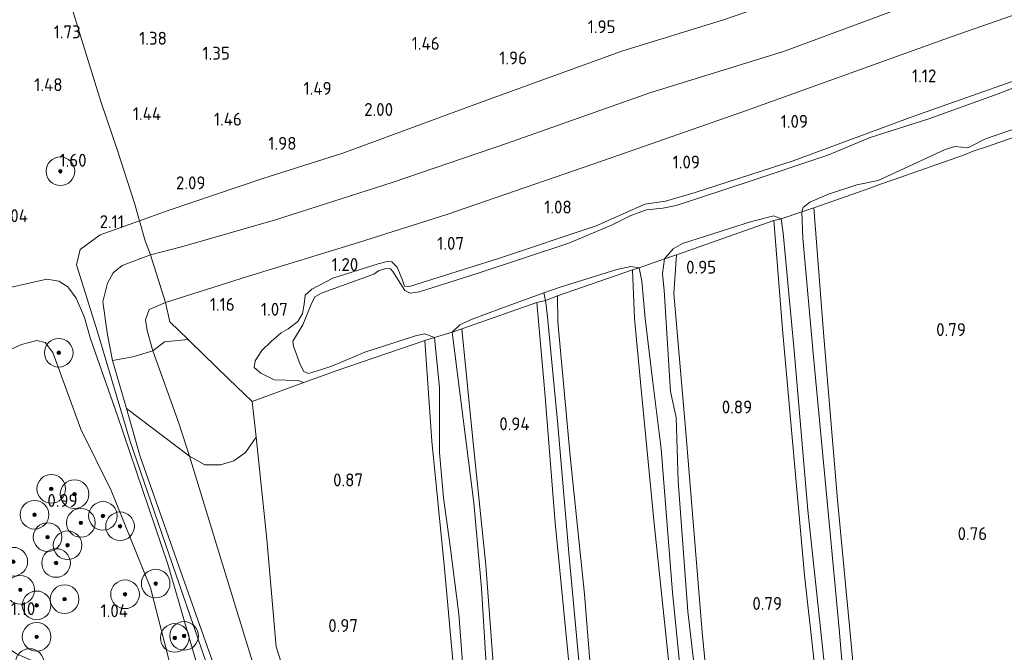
# Model space of a CAD drawing. Extents: x 126429 to 133038, y 413091 to 414846.
# Tile 278 of 304: x 132156 to 132293, y 413597 to 413685. Entities that reach past the tile are written whole.
import ezdxf
from ezdxf.enums import TextEntityAlignment as Align

# ---------------------------------------------------------------- set-up
doc = ezdxf.new("R2010")
doc.units = 0
for name, color, linetype, lineweight in [('B-ME-GR-BOOM-S', 90, 'Continuous', 25), ('B-ME-GR-GRAS-GV', 60, 'Continuous', 13), ('B-ME-GR-MOERAS-GV', 120, 'Continuous', 13), ('B-ME-GW-OPHOGING_KRUIN-G', 90, 'Continuous', 18), ('B-ME-GW-TALUD_KRUIN-G', 90, 'Continuous', 18), ('B-ME-GW-TALUD_TEEN-G', 90, 'Continuous', 18), ('B-ME-IE-TERREINAFSCHEIDING_KUNSTMATIG_HEKWERK-G', 20, 'IE-TERREINAFSCHEIDING-KUNSTMATIG', 18), ('B-ME-OG-HOOGTEPUNT-S', 7, 'Continuous', 25), ('B-ME-OG-TERREIN_GROEN-GV', 7, 'Continuous', 18), ('B-ME-OG-WATER_GREPPEL-G', 160, 'Continuous', 18), ('B-ME-OG-WATER_SLOOT-G', 120, 'Continuous', 18), ('B-ME-OG-WATER_SLOOT-GV', 120, 'Continuous', 18)]:
    doc.layers.add(name, color=color, linetype=linetype, lineweight=lineweight)
doc.styles.add('NLCS-ISO-ANNOTATIVE-T18', font='NLCS-ISO.ttf', dxfattribs={"height": 1.8})
doc.linetypes.add('IE-TERREINAFSCHEIDING-KUNSTMATIG', pattern='A,4,[82,NLCS.SHX,S=0.75,R=90,X=0,Y=0],4,-2', length=10)

# ---------------------------------------------------------------- blocks, each defined once
blk = doc.blocks.new('SAL-HOOGTELABEL-SO')
at = {"color": 0, "linetype": 'ByBlock', "lineweight": -2, "style": 'NLCS-ISO-ANNOTATIVE-T18'}
blk.add_attdef('HOOGTE', text='', height=1.8, dxfattribs=at).set_placement((2.79, 0), align=Align.RIGHT)
blk = doc.blocks.new('SGR-BOOM_01-SO')
at = {"linetype": 'ByBlock', "lineweight": 18}
h = blk.add_hatch(color=0, dxfattribs=at)
h.dxf.hatch_style = 1
edge = h.paths.add_edge_path()
edge.add_arc((0, 0), 0.25, 0, 360)
at = {"color": 0, "linetype": 'ByBlock', "lineweight": 18}
for radius in [2, 0.25]:
    blk.add_circle((0, 0), radius, dxfattribs=at)

msp = doc.modelspace()

# ---------------------------------------------------------------- linework, layer by layer
at = {"layer": 'B-ME-GR-GRAS-GV'}
for points in [[(132308.426, 413691.075, 1.257), (132285.727, 413683.116, 1.249), (132256.999, 413672.781, 1.249), (132237.06, 413665.779, 1.168), (132215.203, 413658.264, 1.241), (132202.861, 413654.331, 1.403), (132187.352, 413649.598, 1.435), (132175.906, 413645.967, 1.318), (132173.815, 413652.644, 2.182), (132178.151, 413653.748, 2.279), (132191.29, 413657.495, 2.292), (132207.571, 413662.73, 2.275), (132223.651, 413668.216, 2.263), (132243.523, 413675.259, 2.231), (132262.207, 413681.004, 2.255), (132285.29, 413689.623, 2.162), (132310.804, 413699.502, 2.174)], [(132302.283, 413679.719, 0.884), (132280.381, 413671.964, 0.888), (132263.527, 413665.74, 0.912), (132249.846, 413661.334, 0.912), (132245.733, 413660.136, 0.884), (132242.848, 413659.7, 0.88), (132239.715, 413658.309, 0.88), (132236.019, 413656.681, 0.888), (132222.405, 413652.123, 0.916), (132209.963, 413648.205, 0.92), (132209.276, 413648.269, 0.945), (132209.022, 413649.091, 0.977), (132208.26, 413650.923, 1.026), (132207.503, 413651.637, 1.026), (132206.846, 413651.706, 1.005), (132205.59, 413651.395, 1.014), (132199.293, 413649.358, 1.014), (132196.358, 413647.859, 0.965), (132195.403, 413647.015, 0.949), (132195.269, 413645.748, 0.924), (132195.044, 413644.424, 0.916), (132194.401, 413643.343, 0.908), (132193.024, 413642.29, 0.892), (132192.083, 413641.734, 0.821), (132190.69, 413640.538, 0.896), (132189.379, 413639.26, 0.792), (132188.442, 413637.818, 0.838), (132188.32, 413636.892, 0.838), (132189.234, 413636.109, 0.863), (132191.114, 413635.194, 0.763), (132194.4, 413635.113, 0.888), (132195.235, 413634.799, 0.908), (132188.036, 413632.144, 0.876), (132184.723, 413635.343, 0.891), (132179.393, 413640.487, 0.916), (132179.075, 413640.801, 0.942), (132176.538, 413643.304, 1.143), (132175.906, 413645.967, 1.318), (132187.352, 413649.598, 1.435), (132202.861, 413654.331, 1.403), (132215.203, 413658.264, 1.241), (132237.06, 413665.779, 1.168), (132256.999, 413672.781, 1.249), (132285.727, 413683.116, 1.249), (132308.426, 413691.075, 1.257)], [(132285.29, 413689.623, 2.162), (132262.207, 413681.004, 2.255), (132243.523, 413675.259, 2.231), (132223.651, 413668.216, 2.263), (132207.571, 413662.73, 2.275), (132191.29, 413657.495, 2.292), (132178.151, 413653.748, 2.279), (132173.815, 413652.644, 2.182), (132173.095, 413654.59, 2.296), (132172.297, 413657.392, 2.142), (132171.594, 413659.855, 2.008), (132169.195, 413667.311, 1.577), (132166.938, 413673.87, 1.367), (132165.83, 413677.474, 1.42), (132162.916, 413686.949, 1.561)], [(132162.916, 413686.949, 1.561), (132165.83, 413677.474, 1.42), (132166.938, 413673.87, 1.367), (132169.195, 413667.311, 1.577), (132171.594, 413659.855, 2.008), (132172.297, 413657.392, 2.142), (132173.095, 413654.59, 2.296), (132173.815, 413652.644, 2.182), (132169.858, 413651.159, 2.134), (132168.637, 413650.124, 2.079), (132167.833, 413648.686, 2.167), (132167.158, 413646.056, 2.343), (132167.814, 413641.46, 2.487), (132168.523, 413637.906, 2.647), (132170.463, 413631.193, 2.644), (132172.402, 413624.486, 2.64), (132179.432, 413604.599, 2.608), (132186.373, 413584.899, 2.551)], [(132298.023, 413677.361, 0.563), (132292.135, 413675.107, 0.563), (132282.451, 413671.59, 0.563), (132274.291, 413669.02, 0.563), (132268.387, 413666.562, 0.563), (132257.253, 413662.837, 0.563), (132247.221, 413659.521, 0.563), (132245.323, 413659.129, 0.563), (132243.041, 413658.893, 0.563), (132240.862, 413658.142, 0.563), (132238.169, 413656.754, 0.563), (132232.219, 413654.274, 0.563), (132219.584, 413650.091, 0.563), (132211.365, 413647.465, 0.563), (132210.075, 413647.277, 0.563), (132209.309, 413647.646, 0.563), (132207.657, 413650.299, 0.563), (132207.335, 413650.682, 0.563), (132206.699, 413650.718, 0.563), (132205.656, 413650.422, 0.563), (132205.02, 413649.923, 0.563), (132197.77, 413647.334, 0.563), (132196.79, 413646.785, 0.563), (132196.266, 413645.692, 0.563), (132195.111, 413642.887, 0.563), (132193.685, 413640.607, 0.563), (132193.795, 413639.899, 0.563), (132194.73, 413637.329, 0.563), (132195.245, 413636.361, 0.563), (132195.865, 413636.063, 0.563), (132197.699, 413636.651, 0.563), (132199.131, 413637.075, 0.563), (132203.738, 413639.061, 0.563), (132210.8, 413641.335, 0.563), (132212.103, 413641.615, 0.563), (132213.479, 413641.077, 0.563), (132212.122, 413640.678, 0.815), (132199.628, 413636.382, 0.973), (132195.235, 413634.799, 0.908), (132194.4, 413635.113, 0.888), (132191.114, 413635.194, 0.763), (132189.234, 413636.109, 0.863), (132188.32, 413636.892, 0.838), (132188.442, 413637.818, 0.838), (132189.379, 413639.26, 0.792), (132190.69, 413640.538, 0.896), (132192.083, 413641.734, 0.821), (132193.024, 413642.29, 0.892), (132194.401, 413643.343, 0.908), (132195.044, 413644.424, 0.916), (132195.269, 413645.748, 0.924), (132195.403, 413647.015, 0.949), (132196.358, 413647.859, 0.965), (132199.293, 413649.358, 1.014), (132205.59, 413651.395, 1.014), (132206.846, 413651.706, 1.005), (132207.503, 413651.637, 1.026), (132208.26, 413650.923, 1.026), (132209.022, 413649.091, 0.977), (132209.276, 413648.269, 0.945), (132209.963, 413648.205, 0.92), (132222.405, 413652.123, 0.916), (132236.019, 413656.681, 0.888), (132239.715, 413658.309, 0.88), (132242.848, 413659.7, 0.88), (132245.733, 413660.136, 0.884), (132249.846, 413661.334, 0.912), (132263.527, 413665.74, 0.912), (132280.381, 413671.964, 0.888), (132302.283, 413679.719, 0.884)], [(132281.247, 413480.324, 0.563), (132279.548, 413497.559, 0.563), (132277.818, 413516.736, 0.563), (132276.029, 413536.025, 0.563), (132274.077, 413556.551, 0.563), (132271.678, 413579.593, 0.563), (132269.983, 413599.921, 0.563), (132268.181, 413619.246, 0.563), (132266.351, 413638.404, 0.563), (132264.875, 413654.972, 0.563), (132264.721, 413658.654, 0.563), (132266.438, 413659.202, 0.88), (132267.835, 413641.172, 0.815), (132269.7, 413618.453, 0.79), (132271.897, 413595.41, 0.762), (132274.108, 413571.515, 0.799), (132276.011, 413550.871, 0.786), (132277.76, 413531.382, 0.766), (132279.593, 413511.29, 0.786), (132281.258, 413491.989, 0.872), (132283.354, 413475.214, 0.851)], [(132262.187, 413480.775, 0.847), (132259.742, 413505.259, 0.827), (132257.75, 413527.488, 0.77), (132255.591, 413552.166, 0.774), (132253.518, 413572.247, 0.782), (132250.816, 413599.97, 0.782), (132248.535, 413627.894, 0.77), (132246.856, 413647.217, 0.794), (132247.262, 413652.631, 0.876), (132260.858, 413657.423, 0.762), (132262.096, 413641.723, 0.794), (132265.097, 413607.929, 0.754), (132268.857, 413574.595, 0.75), (132271.911, 413541.596, 0.79), (132275.414, 413504.398, 0.843), (132277.455, 413484.124, 0.831)], [(132277.455, 413484.124, 0.831), (132275.414, 413504.398, 0.843), (132271.911, 413541.596, 0.79), (132268.857, 413574.595, 0.75), (132265.097, 413607.929, 0.754), (132262.096, 413641.723, 0.794), (132260.858, 413657.423, 0.762), (132261.865, 413657.667, 0.563), (132262.143, 413655.638, 0.563), (132263.645, 413639.785, 0.563), (132265.574, 413617.02, 0.563), (132267.895, 413595.278, 0.563), (132270.396, 413573.095, 0.563), (132272.388, 413550.593, 0.563), (132274.52, 413528.094, 0.563), (132276.82, 413505.285, 0.563), (132278.988, 413482.755, 0.563)], [(132251.051, 413583.764, 0.563), (132248.836, 413602.868, 0.563), (132247.465, 413621.042, 0.563), (132247.181, 413629.935, 0.563), (132246.421, 413633.579, 0.563), (132245.506, 413647.64, 0.563), (132245.293, 413650.032, 0.563), (132245.581, 413652.094, 0.563), (132247.262, 413652.631, 0.876), (132246.856, 413647.217, 0.794), (132248.535, 413627.894, 0.77), (132250.816, 413599.97, 0.782), (132253.518, 413572.247, 0.782)], [(132236.147, 413583.746, 0.786), (132234.406, 413605.296, 0.79), (132232.387, 413624.517, 0.811), (132230.67, 413643.265, 0.831), (132230.649, 413646.934, 0.843), (132241.088, 413650.562, 0.827), (132241.402, 413643.74, 0.782), (132242.353, 413633.396, 0.778), (132244.148, 413615.133, 0.794), (132246.263, 413594.755, 0.782)], [(132257.509, 413472.76, 0.863), (132255.638, 413493.185, 0.868), (132252.886, 413523.211, 0.831), (132250.593, 413548.333, 0.77), (132248.184, 413573.38, 0.774), (132246.263, 413594.755, 0.782), (132244.148, 413615.133, 0.794), (132242.353, 413633.396, 0.778), (132241.402, 413643.74, 0.782), (132241.088, 413650.562, 0.827), (132242.036, 413650.837, 0.563), (132242.391, 413648.974, 0.563), (132242.881, 413643.741, 0.563), (132243.9, 413635.216, 0.563), (132245.123, 413625.555, 0.563), (132246.678, 413605.51, 0.563), (132248.746, 413585.148, 0.563), (132250.738, 413563.183, 0.563), (132252.683, 413541.074, 0.563), (132254.911, 413519.075, 0.563), (132257.223, 413497.255, 0.563), (132258.831, 413476.806, 0.563)], [(132181.302, 413592.032, 2.55), (132176.251, 413609.475, 2.657), (132169.19, 413630.294, 2.58), (132165.452, 413640.906, 2.571), (132164.624, 413643.872, 2.551), (132163.452, 413646.573, 2.374), (132162.303, 413648.168, 2.34), (132161.056, 413648.969, 2.379), (132159.382, 413649.239, 2.294), (132157.521, 413648.841, 2.24), (132149.28, 413646.948, 2.527)], [(132149.28, 413646.948, 2.527), (132157.521, 413648.841, 2.24), (132159.382, 413649.239, 2.294), (132161.056, 413648.969, 2.379), (132162.303, 413648.168, 2.34), (132163.452, 413646.573, 2.374), (132164.624, 413643.872, 2.551), (132165.452, 413640.906, 2.571), (132169.19, 413630.294, 2.58), (132176.251, 413609.475, 2.657), (132181.302, 413592.032, 2.55), (132177.829, 413590.82, 0.9), (132176.857, 413594.359, 1.425), (132173.829, 413606.161, 1.45), (132168.335, 413619.723, 1.213), (132164.123, 413628.317, 1.038), (132160.218, 413638.999, 0.75), (132159.121, 413640.422, 1.05), (132157.954, 413640.686, 1.013), (132155.806, 413640.126, 1.086), (132151.521, 413638.215, 1.056)], [(132235.219, 413578.902, 0.75), (132232.206, 413611.026, 0.701), (132230.698, 413628.916, 0.701), (132229.189, 413644.445, 0.685), (132228.959, 413646.251, 0.657), (132230.649, 413646.934, 0.843), (132230.67, 413643.265, 0.831), (132232.387, 413624.517, 0.811), (132234.406, 413605.296, 0.79), (132236.147, 413583.746, 0.786)], [(132221.822, 413593.735, 0.799), (132220.634, 413609.317, 0.799), (132218.784, 413627.34, 0.807), (132217.308, 413642.289, 0.831), (132227.735, 413645.959, 0.799), (132228.864, 413633.41, 0.823), (132230.322, 413615.215, 0.815), (132232.428, 413593.815, 0.803)], [(132232.428, 413593.815, 0.803), (132230.322, 413615.215, 0.815), (132228.864, 413633.41, 0.823), (132227.735, 413645.959, 0.799), (132228.959, 413646.251, 0.657), (132229.189, 413644.445, 0.685), (132230.698, 413628.916, 0.701), (132232.206, 413611.026, 0.701), (132235.219, 413578.902, 0.75)], [(132220.953, 413590.902, 0.563), (132220.025, 413606.12, 0.563), (132218.946, 413618.029, 0.563), (132215.955, 413641.849, 0.563), (132217.308, 413642.289, 0.831), (132218.784, 413627.34, 0.807), (132220.634, 413609.317, 0.799), (132221.822, 413593.735, 0.799)], [(132197.758, 413578.032, 0.977), (132191.369, 413597.933, 0.928), (132190.061, 413612.939, 0.892), (132188.575, 413627.191, 0.958), (132188.036, 413632.144, 0.876), (132195.235, 413634.799, 0.908), (132199.628, 413636.382, 0.973), (132212.122, 413640.678, 0.815), (132213.104, 413626.639, 0.803), (132214.871, 413608.868, 0.835), (132217.051, 413584.722, 0.831)], [(132217.051, 413584.722, 0.831), (132214.871, 413608.868, 0.835), (132213.104, 413626.639, 0.803), (132212.122, 413640.678, 0.815), (132213.479, 413641.077, 0.563), (132214.189, 413634.088, 0.563), (132214.152, 413625.053, 0.563), (132214.75, 413618.728, 0.563), (132215.641, 413611.986, 0.563), (132216.851, 413602.476, 0.563), (132217.909, 413589.066, 0.563)], [(132221.285, 413481.84, 2.465), (132215.708, 413499.497, 2.567), (132208.913, 413519.545, 2.734), (132200.436, 413545.113, 2.738), (132193.804, 413564.021, 2.681), (132190.411, 413573.553, 2.617), (132186.373, 413584.899, 2.551), (132179.432, 413604.599, 2.608), (132172.402, 413624.486, 2.64), (132170.463, 413631.193, 2.644), (132179.266, 413624.527, 0.97), (132183.716, 413610.057, 0.876), (132187.889, 413596.424, 0.767), (132191.609, 413582.704, 0.968), (132197.864, 413565.471, 0.98), (132206.895, 413540.522, 1.038), (132214.071, 413518.225, 1.034), (132219.733, 413500.14, 1.058), (132224.668, 413483.655, 0.985)], [(132224.668, 413483.655, 0.985), (132219.733, 413500.14, 1.058), (132214.071, 413518.225, 1.034), (132206.895, 413540.522, 1.038), (132197.864, 413565.471, 0.98), (132191.609, 413582.704, 0.968), (132187.889, 413596.424, 0.767), (132183.716, 413610.057, 0.876), (132179.266, 413624.527, 0.97), (132181.412, 413623.348, 0.946), (132183.62, 413623.323, 0.846), (132185.442, 413623.877, 0.721), (132187.073, 413625.071, 0.958), (132188.575, 413627.191, 0.958), (132190.061, 413612.939, 0.892), (132191.369, 413597.933, 0.928), (132197.758, 413578.032, 0.977), (132204.26, 413558.17, 1.038), (132212.201, 413532.795, 0.953), (132219.485, 413510.383, 0.936), (132226.966, 413488.037, 0.993)]]:
    msp.add_polyline3d(points, dxfattribs=at)
for points in [[(132290.666, 413667.771, 0.855), (132288.668, 413667.115, 0.692), (132287.308, 413666.548, 0.819), (132277.502, 413663.109, 0.827), (132275.722, 413662.487, 0.667), (132274.398, 413661.981, 0.803), (132266.438, 413659.202, 0.88), (132264.721, 413658.654, 0.563), (132264.95, 413659.241, 0.563), (132265.876, 413659.961, 0.563), (132268.462, 413661.101, 0.563), (132272.417, 413662.383, 0.563), (132275.39, 413663.003, 0.563), (132277.735, 413664.057, 0.563), (132284.772, 413667.339, 0.563), (132286.156, 413667.746, 0.563), (132287.906, 413667.565, 0.563), (132288.641, 413667.916, 0.563), (132290.399, 413668.839, 0.563), (132297.833, 413671.399, 0.563), (132298.957, 413671.231, 0.563), (132299.256, 413670.781, 0.563), (132298.454, 413670.505, 0.811)], [(132247.262, 413652.631, 0.876), (132245.581, 413652.094, 0.563), (132246.794, 413653.457, 0.563), (132248.085, 413654.237, 0.563), (132257.702, 413657.3, 0.563), (132260.85, 413658.087, 0.563), (132261.865, 413657.667, 0.563), (132260.858, 413657.423, 0.762)], [(132171.341, 413638.395, 1.784), (132168.523, 413637.906, 2.647), (132167.814, 413641.46, 2.487), (132167.158, 413646.056, 2.343), (132167.833, 413648.686, 2.167), (132168.637, 413650.124, 2.079), (132169.858, 413651.159, 2.134), (132173.815, 413652.644, 2.182), (132175.906, 413645.967, 1.318), (132173.655, 413645.023, 1.33), (132173.12, 413643.574, 1.318), (132173.344, 413642.082, 1.277), (132174.167, 413639.249, 1.065)], [(132230.649, 413646.934, 0.843), (132228.959, 413646.251, 0.657), (132228.733, 413647.352, 0.563), (132230.992, 413648.112, 0.563), (132238.935, 413650.607, 0.563), (132240.879, 413651.021, 0.563), (132242.036, 413650.837, 0.563), (132241.088, 413650.562, 0.827)], [(132217.308, 413642.289, 0.831), (132215.955, 413641.849, 0.563), (132217.001, 413642.851, 0.563), (132218.726, 413643.668, 0.563), (132222.743, 413645.134, 0.563), (132228.733, 413647.352, 0.563), (132228.959, 413646.251, 0.657), (132227.735, 413645.959, 0.799)], [(132175.783, 413640.49, 1.05), (132174.167, 413639.249, 1.065), (132173.344, 413642.082, 1.277), (132173.12, 413643.574, 1.318), (132173.655, 413645.023, 1.33), (132175.906, 413645.967, 1.318), (132176.538, 413643.304, 1.143), (132179.075, 413640.801, 0.942)]]:
    msp.add_polyline3d(points, close=True, dxfattribs=at)
at = {"layer": 'B-ME-GR-MOERAS-GV'}
msp.add_polyline3d([(132293.49, 413499.713, 0.794), (132292.256, 413499.466, 0.757), (132291.294, 413499.771, 0.794), (132290.624, 413500.89, 0.844), (132288.948, 413506.151, 0.832), (132287.886, 413508.097, 0.782), (132286.478, 413509.346, 0.682), (132284.132, 413510.375, 0.719), (132279.593, 413511.29, 0.786), (132277.76, 413531.382, 0.766), (132276.011, 413550.871, 0.786), (132274.108, 413571.515, 0.799), (132271.897, 413595.41, 0.762), (132269.7, 413618.453, 0.79), (132267.835, 413641.172, 0.815), (132266.438, 413659.202, 0.88), (132274.398, 413661.981, 0.803), (132275.722, 413662.487, 0.667), (132277.502, 413663.109, 0.827), (132287.308, 413666.548, 0.819), (132288.668, 413667.115, 0.692), (132290.666, 413667.771, 0.855), (132298.454, 413670.505, 0.811)], dxfattribs=at)
msp.add_polyline3d([(132160.218, 413638.999, 0.75), (132164.123, 413628.317, 1.038), (132168.335, 413619.723, 1.213), (132173.829, 413606.161, 1.45), (132176.857, 413594.359, 1.425), (132177.829, 413590.82, 0.9), (132172.126, 413590.43, 0.9), (132169.789, 413591.379, 0.9), (132162.711, 413593.658, 0.9), (132155.131, 413596.939, 0.9), (132147.703, 413602.038, 0.9), (132140.966, 413607.521, 0.9), (132134.36, 413613.798, 0.9), (132129.939, 413618.434, 0.9), (132123.743, 413626.342, 0.9), (132120.326, 413630.524, 0.9), (132125.401, 413629.606, 1.31), (132128.442, 413628.695, 1.306), (132131.525, 413629.076, 1.257), (132140.615, 413633.139, 1.253), (132151.521, 413638.215, 1.056), (132155.806, 413640.126, 1.086), (132157.954, 413640.686, 1.013), (132159.121, 413640.422, 1.05)], close=True, dxfattribs=at)
at = {"layer": 'B-ME-GW-OPHOGING_KRUIN-G'}
for points in [[(132166.422, 413641.877, 2.513), (132163.49, 413651.218, 2.513), (132163.991, 413653.371, 2.451), (132166.801, 413655.406, 2.388), (132172.297, 413657.392, 2.142), (132176.157, 413658.752, 2.184), (132189.494, 413663.295, 2.297), (132200.668, 413666.814, 2.222), (132219.613, 413673.788, 2.222), (132239.622, 413681.069, 2.197), (132253.832, 413685.435, 2.222), (132273.042, 413692.089, 2.297), (132293.297, 413699.272, 2.234), (132308.552, 413704.999, 2.272), (132320.193, 413710.384, 2.259), (132326.863, 413713.481, 2.272), (132340.446, 413718.693, 2.272), (132354.705, 413723.494, 2.084), (132369.874, 413728.278, 2.172), (132391.221, 413737.251, 2.422), (132411.402, 413745.3, 2.334), (132419.731, 413748.258, 2.197)], [(132166.422, 413641.877, 2.513), (132171.012, 413626.587, 2.782), (132179.335, 413602.418, 2.787), (132185.982, 413583.021, 2.815), (132189.368, 413573.189, 2.843), (132192.63, 413563.625, 2.843), (132200.131, 413541.123, 2.805), (132207.633, 413518.621, 2.766), (132220.014, 413481.658, 2.537), (132231.935, 413444.012, 2.695), (132236.246, 413431.059, 2.872)]]:
    msp.add_polyline3d(points, dxfattribs=at)
at = {"layer": 'B-ME-GW-TALUD_KRUIN-G'}
for points in [[(132285.29, 413689.623, 2.162), (132262.207, 413681.004, 2.255), (132243.523, 413675.259, 2.231), (132223.651, 413668.216, 2.263), (132207.571, 413662.73, 2.275), (132191.29, 413657.495, 2.292), (132178.151, 413653.748, 2.279), (132173.815, 413652.644, 2.182), (132169.858, 413651.159, 2.134), (132168.637, 413650.124, 2.079), (132167.833, 413648.686, 2.167), (132167.158, 413646.056, 2.343), (132167.814, 413641.46, 2.487), (132168.523, 413637.906, 2.647), (132170.463, 413631.193, 2.644), (132172.402, 413624.486, 2.64), (132179.432, 413604.599, 2.608), (132186.373, 413584.899, 2.551), (132190.411, 413573.553, 2.617), (132193.804, 413564.021, 2.681), (132200.436, 413545.113, 2.738), (132208.913, 413519.545, 2.734), (132215.708, 413499.497, 2.567), (132221.285, 413481.84, 2.465)], [(132181.302, 413592.032, 2.55), (132176.251, 413609.475, 2.657), (132169.19, 413630.294, 2.58), (132165.452, 413640.906, 2.571), (132164.624, 413643.872, 2.551), (132163.452, 413646.573, 2.374), (132162.303, 413648.168, 2.34), (132161.056, 413648.969, 2.379), (132159.382, 413649.239, 2.294), (132157.521, 413648.841, 2.24), (132149.28, 413646.948, 2.527)]]:
    msp.add_polyline3d(points, dxfattribs=at)
at = {"layer": 'B-ME-GW-TALUD_TEEN-G'}
for points in [[(132308.426, 413691.075, 1.257), (132285.727, 413683.116, 1.249), (132256.999, 413672.781, 1.249), (132237.06, 413665.779, 1.168), (132215.203, 413658.264, 1.241), (132202.861, 413654.331, 1.403), (132187.352, 413649.598, 1.435), (132175.906, 413645.967, 1.318), (132173.655, 413645.023, 1.33), (132173.12, 413643.574, 1.318), (132173.344, 413642.082, 1.277), (132174.167, 413639.249, 1.065), (132177.801, 413629.128, 0.958), (132179.266, 413624.527, 0.97), (132183.716, 413610.057, 0.876), (132187.889, 413596.424, 0.767), (132191.609, 413582.704, 0.968), (132197.864, 413565.471, 0.98), (132206.895, 413540.522, 1.038), (132214.071, 413518.225, 1.034), (132219.733, 413500.14, 1.058), (132224.668, 413483.655, 0.985)], [(132125.401, 413629.606, 1.31), (132128.442, 413628.695, 1.306), (132131.525, 413629.076, 1.257), (132140.615, 413633.139, 1.253), (132151.521, 413638.215, 1.056), (132155.806, 413640.126, 1.086)], [(132177.829, 413590.82, 0.9), (132176.857, 413594.359, 1.425), (132173.829, 413606.161, 1.45), (132168.335, 413619.723, 1.213), (132164.123, 413628.317, 1.038), (132160.218, 413638.999, 0.75), (132159.121, 413640.422, 1.05), (132157.954, 413640.686, 1.013), (132155.806, 413640.126, 1.086)]]:
    msp.add_polyline3d(points, dxfattribs=at)
at = {"layer": 'B-ME-IE-TERREINAFSCHEIDING_KUNSTMATIG_HEKWERK-G'}
for points in [[(132160.567, 413694.8, 0.9), (132161.078, 413693.123, 0.9), (132161.494, 413691.844, 1.057), (132162.916, 413686.949, 1.561), (132165.83, 413677.474, 1.42), (132166.938, 413673.87, 1.367), (132169.195, 413667.311, 1.577), (132171.594, 413659.855, 2.008), (132172.297, 413657.392, 2.142), (132173.095, 413654.59, 2.296), (132173.815, 413652.644, 2.182), (132175.906, 413645.967, 1.318), (132176.538, 413643.304, 1.143), (132179.075, 413640.801, 0.942), (132179.393, 413640.487, 0.916), (132184.723, 413635.343, 0.891), (132188.036, 413632.144, 0.876)], [(132266.438, 413659.202, 0.88), (132264.721, 413658.654, 0.563), (132261.865, 413657.667, 0.563), (132260.858, 413657.423, 0.762)], [(132247.262, 413652.631, 0.876), (132245.581, 413652.094, 0.563), (132242.036, 413650.837, 0.563), (132241.088, 413650.562, 0.827)], [(132230.649, 413646.934, 0.843), (132228.959, 413646.251, 0.657), (132227.735, 413645.959, 0.799)], [(132217.308, 413642.289, 0.831), (132215.955, 413641.849, 0.563), (132213.479, 413641.077, 0.563), (132212.122, 413640.678, 0.815)], [(132195.235, 413634.799, 0.908), (132188.036, 413632.144, 0.876)], [(132188.036, 413632.144, 0.876), (132188.575, 413627.191, 0.958), (132190.061, 413612.939, 0.892), (132191.369, 413597.933, 0.928), (132197.758, 413578.032, 0.977), (132204.26, 413558.17, 1.038), (132212.201, 413532.795, 0.953), (132219.485, 413510.383, 0.936), (132226.966, 413488.037, 0.993), (132233.388, 413468.798, 0.936), (132235.974, 413460.518, 0.998)]]:
    msp.add_polyline3d(points, dxfattribs=at)
at = {"layer": 'B-ME-OG-TERREIN_GROEN-GV'}
for points in [[(132185.442, 413623.877, 0.721), (132183.62, 413623.323, 0.846), (132181.412, 413623.348, 0.946), (132179.266, 413624.527, 0.97), (132177.801, 413629.128, 0.958), (132174.167, 413639.249, 1.065), (132175.783, 413640.49, 1.05), (132179.075, 413640.801, 0.942), (132179.393, 413640.487, 0.916), (132184.723, 413635.343, 0.891), (132188.036, 413632.144, 0.876), (132188.575, 413627.191, 0.958), (132187.073, 413625.071, 0.958)], [(132177.801, 413629.128, 0.958), (132179.266, 413624.527, 0.97), (132170.463, 413631.193, 2.644), (132168.523, 413637.906, 2.647), (132171.341, 413638.395, 1.784), (132174.167, 413639.249, 1.065)]]:
    msp.add_polyline3d(points, close=True, dxfattribs=at)
at = {"layer": 'B-ME-OG-WATER_GREPPEL-G'}
msp.add_polyline3d([(132228.733, 413647.352, 0.563), (132228.959, 413646.251, 0.657), (132229.189, 413644.445, 0.685), (132230.698, 413628.916, 0.701), (132232.206, 413611.026, 0.701), (132235.219, 413578.902, 0.75), (132238.542, 413544.146, 0.742), (132240.298, 413526.042, 0.73), (132240.552, 413521.642, 0.713), (132240.469, 413520.179, 0.709), (132240.299, 413518.834, 0.709), (132239.635, 413517.176, 0.709), (132239.487, 413516.748, 0.738)], dxfattribs=at)
at = {"layer": 'B-ME-OG-WATER_SLOOT-G'}
for points in [[(132195.235, 413634.799, 0.908), (132194.4, 413635.113, 0.888), (132191.114, 413635.194, 0.763), (132189.234, 413636.109, 0.863), (132188.32, 413636.892, 0.838), (132188.442, 413637.818, 0.838), (132189.379, 413639.26, 0.792), (132190.69, 413640.538, 0.896), (132192.083, 413641.734, 0.821), (132193.024, 413642.29, 0.892), (132194.401, 413643.343, 0.908), (132195.044, 413644.424, 0.916), (132195.269, 413645.748, 0.924), (132195.403, 413647.015, 0.949), (132196.358, 413647.859, 0.965), (132199.293, 413649.358, 1.014), (132205.59, 413651.395, 1.014), (132206.846, 413651.706, 1.005), (132207.503, 413651.637, 1.026), (132208.26, 413650.923, 1.026), (132209.022, 413649.091, 0.977), (132209.276, 413648.269, 0.945), (132209.963, 413648.205, 0.92), (132222.405, 413652.123, 0.916), (132236.019, 413656.681, 0.888), (132239.715, 413658.309, 0.88), (132242.848, 413659.7, 0.88), (132245.733, 413660.136, 0.884), (132249.846, 413661.334, 0.912), (132263.527, 413665.74, 0.912), (132280.381, 413671.964, 0.888), (132302.283, 413679.719, 0.884)], [(132298.454, 413670.505, 0.811), (132290.666, 413667.771, 0.855), (132288.668, 413667.115, 0.692), (132287.308, 413666.548, 0.819), (132277.502, 413663.109, 0.827), (132275.722, 413662.487, 0.667), (132274.398, 413661.981, 0.803), (132266.438, 413659.202, 0.88)], [(132266.438, 413659.202, 0.88), (132267.835, 413641.172, 0.815), (132269.7, 413618.453, 0.79), (132271.897, 413595.41, 0.762), (132274.108, 413571.515, 0.799), (132276.011, 413550.871, 0.786), (132277.76, 413531.382, 0.766), (132279.593, 413511.29, 0.786), (132281.258, 413491.989, 0.872), (132283.354, 413475.214, 0.851), (132283.384, 413473.565, 0.851), (132283.112, 413472.437, 0.851), (132281.961, 413471.611, 0.739), (132279.767, 413471.489, 0.684), (132278.646, 413472.178, 0.688), (132278.008, 413473.443, 0.614), (132278.387, 413475.403, 0.847), (132277.455, 413484.124, 0.831), (132275.414, 413504.398, 0.843), (132271.911, 413541.596, 0.79), (132268.857, 413574.595, 0.75), (132265.097, 413607.929, 0.754), (132262.096, 413641.723, 0.794), (132260.858, 413657.423, 0.762)], [(132260.858, 413657.423, 0.762), (132247.262, 413652.631, 0.876)], [(132247.262, 413652.631, 0.876), (132246.856, 413647.217, 0.794), (132248.535, 413627.894, 0.77), (132250.816, 413599.97, 0.782), (132253.518, 413572.247, 0.782), (132255.591, 413552.166, 0.774), (132257.75, 413527.488, 0.77), (132259.742, 413505.259, 0.827), (132262.187, 413480.775, 0.847)], [(132241.088, 413650.562, 0.827), (132230.649, 413646.934, 0.843)], [(132257.509, 413472.76, 0.863), (132255.638, 413493.185, 0.868), (132252.886, 413523.211, 0.831), (132250.593, 413548.333, 0.77), (132248.184, 413573.38, 0.774), (132246.263, 413594.755, 0.782), (132244.148, 413615.133, 0.794), (132242.353, 413633.396, 0.778), (132241.402, 413643.74, 0.782), (132241.088, 413650.562, 0.827)], [(132230.649, 413646.934, 0.843), (132230.67, 413643.265, 0.831), (132232.387, 413624.517, 0.811), (132234.406, 413605.296, 0.79), (132236.147, 413583.746, 0.786), (132238.31, 413561.562, 0.762), (132240.904, 413536.918, 0.799), (132242.196, 413522.231, 0.819), (132242.045, 413520.566, 0.855), (132241.597, 413518.338, 0.872), (132239.438, 413512.827, 0.904), (132238.781, 413511.115, 0.912), (132238.643, 413509.633, 0.936), (132238.897, 413504.483, 0.953), (132240.57, 413489.615, 0.916), (132242.307, 413472.115, 0.863), (132243.125, 413463.918, 0.868), (132242.986, 413461.079, 0.88), (132242.724, 413458.565, 0.876)], [(132227.735, 413645.959, 0.799), (132217.308, 413642.289, 0.831)], [(132235.974, 413460.518, 0.998), (132236.238, 413461.724, 0.884), (132237.157, 413462.758, 0.847), (132238.035, 413463.781, 0.863), (132238.224, 413464.972, 0.876), (132237.035, 413476.534, 0.888), (132235.832, 413492.488, 1.054), (132234.974, 413503.317, 0.957), (132234.779, 413506.688, 0.957), (132235.026, 413509.473, 0.949), (132235.674, 413512.183, 0.916), (132237.24, 413515.786, 0.916), (132238.681, 413518.345, 0.888), (132239.08, 413520.317, 0.843), (132239.058, 413523.537, 0.839), (132237.805, 413539.081, 0.835), (132236.082, 413557.5, 0.811), (132234.147, 413576.537, 0.827), (132232.428, 413593.815, 0.803), (132230.322, 413615.215, 0.815), (132228.864, 413633.41, 0.823), (132227.735, 413645.959, 0.799)], [(132217.308, 413642.289, 0.831), (132218.784, 413627.34, 0.807), (132220.634, 413609.317, 0.799), (132221.822, 413593.735, 0.799), (132223.034, 413578.701, 0.799), (132224.342, 413565.801, 0.799), (132225.953, 413548.187, 0.782), (132227.098, 413531.917, 0.778), (132227.351, 413528.69, 0.794), (132227.531, 413527.234, 0.777), (132227.579, 413525.427, 0.678), (132226.425, 413523.999, 0.703), (132224.504, 413523.413, 0.691), (132222.968, 413524.452, 0.648), (132222.176, 413526.519, 0.627), (132220.962, 413535.323, 0.761), (132220.286, 413545.104, 0.77), (132218.756, 413562.658, 0.823), (132217.051, 413584.722, 0.831), (132214.871, 413608.868, 0.835), (132213.104, 413626.639, 0.803), (132212.122, 413640.678, 0.815)], [(132212.122, 413640.678, 0.815), (132199.628, 413636.382, 0.973), (132195.235, 413634.799, 0.908)]]:
    msp.add_polyline3d(points, dxfattribs=at)
at = {"layer": 'B-ME-OG-WATER_SLOOT-GV'}
for points in [[(132297.833, 413671.399, 0.563), (132290.399, 413668.839, 0.563), (132288.641, 413667.916, 0.563), (132287.906, 413667.565, 0.563), (132286.156, 413667.746, 0.563), (132284.772, 413667.339, 0.563), (132277.735, 413664.057, 0.563), (132275.39, 413663.003, 0.563), (132272.417, 413662.383, 0.563), (132268.462, 413661.101, 0.563), (132265.876, 413659.961, 0.563), (132264.95, 413659.241, 0.563), (132264.721, 413658.654, 0.563), (132261.865, 413657.667, 0.563), (132260.85, 413658.087, 0.563), (132257.702, 413657.3, 0.563), (132248.085, 413654.237, 0.563), (132246.794, 413653.457, 0.563), (132245.581, 413652.094, 0.563), (132242.036, 413650.837, 0.563), (132240.879, 413651.021, 0.563), (132238.935, 413650.607, 0.563), (132230.992, 413648.112, 0.563), (132228.733, 413647.352, 0.563), (132222.743, 413645.134, 0.563), (132218.726, 413643.668, 0.563), (132217.001, 413642.851, 0.563), (132215.955, 413641.849, 0.563), (132213.479, 413641.077, 0.563), (132212.103, 413641.615, 0.563), (132210.8, 413641.335, 0.563), (132203.738, 413639.061, 0.563), (132199.131, 413637.075, 0.563), (132197.699, 413636.651, 0.563), (132195.865, 413636.063, 0.563), (132195.245, 413636.361, 0.563), (132194.73, 413637.329, 0.563), (132193.795, 413639.899, 0.563), (132193.685, 413640.607, 0.563), (132195.111, 413642.887, 0.563), (132196.266, 413645.692, 0.563), (132196.79, 413646.785, 0.563), (132197.77, 413647.334, 0.563), (132205.02, 413649.923, 0.563), (132205.656, 413650.422, 0.563), (132206.699, 413650.718, 0.563), (132207.335, 413650.682, 0.563), (132207.657, 413650.299, 0.563), (132209.309, 413647.646, 0.563), (132210.075, 413647.277, 0.563), (132211.365, 413647.465, 0.563), (132219.584, 413650.091, 0.563), (132232.219, 413654.274, 0.563), (132238.169, 413656.754, 0.563), (132240.862, 413658.142, 0.563), (132243.041, 413658.893, 0.563), (132245.323, 413659.129, 0.563), (132247.221, 413659.521, 0.563), (132257.253, 413662.837, 0.563), (132268.387, 413666.562, 0.563), (132274.291, 413669.02, 0.563), (132282.451, 413671.59, 0.563), (132292.135, 413675.107, 0.563), (132298.023, 413677.361, 0.563)], [(132278.988, 413482.755, 0.563), (132276.82, 413505.285, 0.563), (132274.52, 413528.094, 0.563), (132272.388, 413550.593, 0.563), (132270.396, 413573.095, 0.563), (132267.895, 413595.278, 0.563), (132265.574, 413617.02, 0.563), (132263.645, 413639.785, 0.563), (132262.143, 413655.638, 0.563), (132261.865, 413657.667, 0.563), (132264.721, 413658.654, 0.563), (132264.875, 413654.972, 0.563), (132266.351, 413638.404, 0.563), (132268.181, 413619.246, 0.563), (132269.983, 413599.921, 0.563), (132271.678, 413579.593, 0.563), (132274.077, 413556.551, 0.563), (132276.029, 413536.025, 0.563), (132277.818, 413516.736, 0.563), (132279.548, 413497.559, 0.563), (132281.247, 413480.324, 0.563)], [(132248.746, 413585.148, 0.563), (132246.678, 413605.51, 0.563), (132245.123, 413625.555, 0.563), (132243.9, 413635.216, 0.563), (132242.881, 413643.741, 0.563), (132242.391, 413648.974, 0.563), (132242.036, 413650.837, 0.563), (132245.581, 413652.094, 0.563), (132245.293, 413650.032, 0.563), (132245.506, 413647.64, 0.563), (132246.421, 413633.579, 0.563), (132247.181, 413629.935, 0.563), (132247.465, 413621.042, 0.563), (132248.836, 413602.868, 0.563), (132251.051, 413583.764, 0.563)], [(132217.909, 413589.066, 0.563), (132216.851, 413602.476, 0.563), (132215.641, 413611.986, 0.563), (132214.75, 413618.728, 0.563), (132214.152, 413625.053, 0.563), (132214.189, 413634.088, 0.563), (132213.479, 413641.077, 0.563), (132215.955, 413641.849, 0.563), (132218.946, 413618.029, 0.563), (132220.025, 413606.12, 0.563), (132220.953, 413590.902, 0.563)]]:
    msp.add_polyline3d(points, dxfattribs=at)

# ---------------------------------------------------------------- block references
at = {"layer": 'B-ME-GR-BOOM-S'}
for p in [(132161.252, 413664.299, 2.13), (132161.023, 413638.965, 1.17), (132159.976, 413619.98, 0.982), (132163.228, 413619.239, 1.095), (132157.634, 413616.364, 0.895), (132167.19, 413616.195, 1.338), (132164.11, 413615.236, 1.045), (132169.576, 413614.755, 1.37), (132159.465, 413613.239, 1.2), (132162.253, 413612.11, 1.2), (132154.682, 413609.813, 1.082), (132160.655, 413609.629, 1.108), (132174.551, 413606.759, 1.998), (132155.654, 413605.886, 1.188), (132170.273, 413605.257, 1.245), (132157.934, 413603.721, 1.07), (132161.834, 413604.583, 1.045), (132157.932, 413599.327, 1.058), (132177.213, 413599.177, 2.148), (132178.517, 413599.456, 2.322), (132156.971, 413595.67, 0.7)]:
    msp.add_blockref('SGR-BOOM_01-SO', p, dxfattribs=at)
at = {"layer": 'B-ME-OG-HOOGTEPUNT-S'}
for p, values in [((132235.95, 413683.57, 1.95), {'HOOGTE': '1.95'}), ((132161.298, 413682.848, 1.726), {'HOOGTE': '1.73'}), ((132173.324, 413681.954, 1.376), {'HOOGTE': '1.38'}), ((132211.401, 413681.235, 1.463), {'HOOGTE': '1.46'}), ((132182.114, 413679.866, 1.35), {'HOOGTE': '1.35'}), ((132223.596, 413679.211, 1.963), {'HOOGTE': '1.96'}), ((132280.731, 413676.705, 1.117), {'HOOGTE': '1.12'}), ((132158.762, 413675.479, 1.476), {'HOOGTE': '1.48'}), ((132196.32, 413674.965, 1.488), {'HOOGTE': '1.49'}), ((132172.526, 413671.423, 1.441), {'HOOGTE': '1.44'}), ((132204.898, 413672.016, 2), {'HOOGTE': '2.00'}), ((132183.796, 413670.666, 1.463), {'HOOGTE': '1.46'}), ((132262.812, 413670.357, 1.092), {'HOOGTE': '1.09'}), ((132191.42, 413667.293, 1.976), {'HOOGTE': '1.98'}), ((132162.123, 413664.934, 1.6), {'HOOGTE': '1.60'}), ((132247.731, 413664.678, 1.092), {'HOOGTE': '1.09'}), ((132178.712, 413661.78, 2.088), {'HOOGTE': '2.09'}), ((132229.836, 413658.399, 1.08), {'HOOGTE': '1.08'}), ((132153.933, 413657.196, 2.038), {'HOOGTE': '2.04'}), ((132167.337, 413656.364, 2.113), {'HOOGTE': '2.11'}), ((132214.803, 413653.333, 1.067), {'HOOGTE': '1.07'}), ((132200.036, 413650.381, 1.196), {'HOOGTE': '1.20'}), ((132250.001, 413650.013, 0.953), {'HOOGTE': '0.95'}), ((132182.788, 413644.815, 1.155), {'HOOGTE': '1.16'}), ((132190.208, 413644.134, 1.067), {'HOOGTE': '1.07'}), ((132284.853, 413641.3, 0.789), {'HOOGTE': '0.79'}), ((132255.022, 413630.501, 0.89), {'HOOGTE': '0.89'}), ((132223.962, 413628.151, 0.938), {'HOOGTE': '0.94'}), ((132200.71, 413620.322, 0.865), {'HOOGTE': '0.87'}), ((132160.858, 413617.455, 0.991), {'HOOGTE': '0.99'}), ((132287.824, 413612.828, 0.764), {'HOOGTE': '0.76'}), ((132259.194, 413603.084, 0.789), {'HOOGTE': '0.79'}), ((132154.958, 413602.352, 1.095), {'HOOGTE': '1.10'}), ((132167.896, 413602.06, 1.041), {'HOOGTE': '1.04'}), ((132200, 413600.006, 0.965), {'HOOGTE': '0.97'})]:
    msp.add_blockref('SAL-HOOGTELABEL-SO', p, dxfattribs=at).add_auto_attribs(values)

doc.saveas('drawing.dxf')
